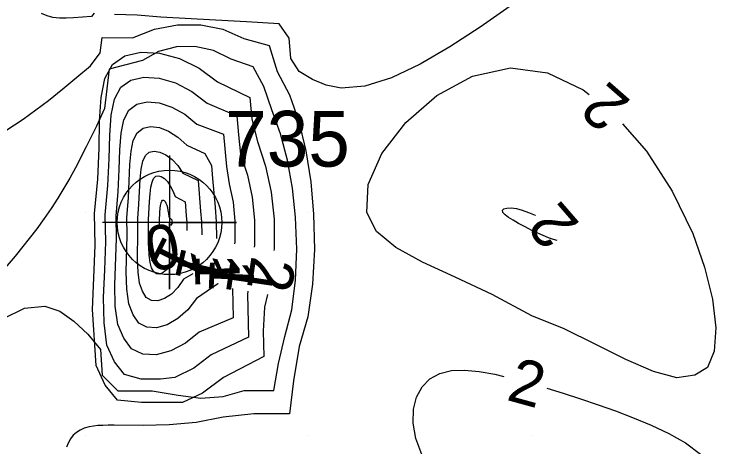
# Model space of a CAD drawing. Extents: x 2602990 to 2605851, y 618069 to 619180.
# Drawn here: x 2603836.82 to 2603869.34, y 618429.51 to 618448.87 of the extents above; entities that cross this region are included whole.
import ezdxf

# ---------------------------------------------------------------- set-up
doc = ezdxf.new("R2010")
doc.units = 0
for name, color, linetype in [('DTM Contours Major', 7, 'Continuous'), ('DTM Contours Major Text', 7, 'Continuous'), ('DTM Contours Minor', 7, 'Continuous'), ('DTM Contours Minor Text', 7, 'Continuous'), ('Exist DTM Breakline', 7, 'Continuous'), ('Exist DTM Crownline', 7, 'Continuous'), ('Exist DTM QL2 LIDAR Elevation Point', 7, 'Continuous'), ('Exist DTM Regular Point CELL', 7, 'Continuous'), ('Exist DTM Regular Point Cogo Number', 7, 'Continuous'), ('Exist Roads EOP', 7, 'Continuous')]:
    doc.layers.add(name, color=color, linetype=linetype)

# ---------------------------------------------------------------- blocks, each defined once
blk = doc.blocks.new('EXIST DTM REGULAR POINT')
at = {"layer": 'Exist DTM Regular Point CELL'}
blk.add_lwpolyline([(0, 0.06), (0, -0.06), (0, 0), (0.06, 0), (-0.06, 0)], dxfattribs=at)
blk.add_circle((0, 0), 0.04688, dxfattribs=at)

msp = doc.modelspace()

# ---------------------------------------------------------------- linework, layer by layer
at = {"layer": 'DTM Contours Major'}
for points in [[(2603836.023, 618443.427), (2603837.205, 618444.18), (2603838.338, 618445.015), (2603838.99, 618445.545), (2603839.617, 618446.071), (2603840.229, 618446.579), (2603840.66, 618447.159), (2603840.747, 618447.84), (2603842.104, 618447.832), (2603843.097, 618448.211), (2603844.128, 618448.406), (2603845.161, 618448.409), (2603846.159, 618448.209), (2603847.086, 618447.797), (2603848.224, 618447.485), (2603848.584, 618446.314), (2603849.132, 618445.275), (2603849.559, 618444.081), (2603849.875, 618442.767), (2603850.091, 618441.37), (2603850.216, 618439.925), (2603850.254, 618438.339), (2603850.174, 618436.789), (2603849.956, 618435.322), (2603849.578, 618433.988), (2603849.324, 618432.455), (2603849.142, 618430.971), (2603847.54, 618430.971), (2603846.163, 618430.829), (2603844.957, 618430.585), (2603843.741, 618430.475), (2603842.584, 618430.449), (2603841.281, 618430.462), (2603841.022, 618430.461), (2603840.781, 618430.455), (2603840.558, 618430.442), (2603840.352, 618430.421), (2603840.163, 618430.388), (2603839.947, 618430.328), (2603839.757, 618430.246), (2603839.59, 618430.14), (2603839.446, 618430.009), (2603839.323, 618429.85), (2603839.219, 618429.663), (2603839.146, 618429.483)], [(2603855.202, 618428.791), (2603854.802, 618429.866), (2603854.683, 618430.557), (2603854.696, 618431.18), (2603854.831, 618431.724), (2603855.079, 618432.179), (2603855.429, 618432.535), (2603855.872, 618432.78), (2603856.391, 618432.908), (2603856.981, 618432.934), (2603857.632, 618432.875), (2603858.334, 618432.748), (2603858.736, 618432.651)], [(2603860.664, 618432.12), (2603861.39, 618431.898), (2603862.173, 618431.646), (2603862.957, 618431.381), (2603863.735, 618431.102), (2603864.501, 618430.812), (2603865.334, 618430.47), (2603866.13, 618430.095), (2603866.873, 618429.668), (2603867.548, 618429.169)]]:
    msp.add_lwpolyline(points, dxfattribs=at)
at = {"layer": 'DTM Contours Minor'}
for points in [[(2603859.024, 618449.246), (2603857.677, 618448.31), (2603856.319, 618447.423), (2603854.985, 618446.647), (2603853.708, 618446.04), (2603852.519, 618445.661), (2603851.451, 618445.57), (2603850.782, 618445.702), (2603850.164, 618445.967), (2603849.568, 618446.326), (2603849.198, 618446.894), (2603849.121, 618447.809), (2603848.677, 618448.457), (2603847.216, 618448.544), (2603845.816, 618448.62), (2603843.38, 618448.761), (2603842.31, 618448.846), (2603841.298, 618448.877)], [(2603840.388, 618448.933), (2603840.272, 618448.791), (2603839.46, 618448.72), (2603839.134, 618448.706), (2603838.829, 618448.711), (2603838.544, 618448.744), (2603838.278, 618448.81), (2603838.03, 618448.917)], [(2603836.351, 618435.258), (2603837.273, 618435.711), (2603838.183, 618435.798), (2603838.85, 618435.57), (2603839.482, 618435.13), (2603840.108, 618434.547), (2603840.666, 618433.852), (2603840.741, 618432.707), (2603841.442, 618431.996), (2603842.979, 618432.003), (2603844.152, 618431.806), (2603845.172, 618431.673), (2603846.163, 618431.75), (2603847.107, 618432.017), (2603848.432, 618432.02), (2603848.647, 618433.234), (2603848.932, 618434.441), (2603849.238, 618435.637), (2603849.409, 618436.958), (2603849.46, 618438.356), (2603849.404, 618439.785), (2603849.268, 618441.086), (2603849.049, 618442.341), (2603848.742, 618443.522), (2603848.341, 618444.595), (2603847.983, 618445.644), (2603847.505, 618446.523), (2603846.522, 618446.877), (2603845.731, 618447.254), (2603844.903, 618447.433), (2603844.072, 618447.417), (2603843.277, 618447.209), (2603842.554, 618446.812), (2603841.064, 618446.424), (2603840.851, 618444.654), (2603840.486, 618443.871), (2603840.031, 618442.942), (2603839.55, 618441.998), (2603839.299, 618441.541), (2603839.034, 618441.087), (2603838.754, 618440.635), (2603838.459, 618440.181), (2603838.146, 618439.726), (2603837.815, 618439.268), (2603836.852, 618438.035), (2603835.78, 618436.793)], [(2603840.402, 618439.952), (2603840.55, 618441.488), (2603840.605, 618442.88), (2603840.634, 618444.11), (2603840.7, 618445.158), (2603840.872, 618446.005), (2603841.213, 618446.632), (2603841.761, 618447.02), (2603842.48, 618447.185), (2603843.314, 618447.14), (2603844.204, 618446.895), (2603845.092, 618446.462), (2603845.919, 618445.854), (2603847.368, 618445.155), (2603847.451, 618444.175), (2603847.706, 618443.183), (2603848.069, 618442.081), (2603848.315, 618440.912), (2603848.444, 618439.699), (2603848.45, 618438.358), (2603848.443, 618438.291)], [(2603860, 618435.37), (2603858.219, 618436.324), (2603856.561, 618437.099), (2603855.097, 618437.776), (2603853.9, 618438.432), (2603853.042, 618439.147), (2603852.595, 618440), (2603852.657, 618441.251), (2603853.28, 618442.647), (2603854.348, 618444.028), (2603855.74, 618445.236), (2603857.341, 618446.11), (2603859.031, 618446.49), (2603860.697, 618446.264), (2603862.294, 618445.495), (2603862.558, 618445.281)], [(2603840.887, 618439.895), (2603841.007, 618441.211), (2603841.056, 618442.405), (2603841.086, 618443.459), (2603841.149, 618444.356), (2603841.296, 618445.078), (2603841.581, 618445.611), (2603842.031, 618445.936), (2603842.62, 618446.07), (2603843.302, 618446.023), (2603844.031, 618445.805), (2603844.76, 618445.427), (2603845.445, 618444.901), (2603846.777, 618444.329), (2603846.848, 618443.476), (2603846.948, 618442.615), (2603847.258, 618441.676), (2603847.468, 618440.681), (2603847.574, 618439.651), (2603847.57, 618438.512), (2603847.562, 618438.442)], [(2603841.372, 618439.838), (2603841.466, 618440.934), (2603841.508, 618441.929), (2603841.539, 618442.806), (2603841.596, 618443.552), (2603841.719, 618444.151), (2603841.948, 618444.589), (2603842.304, 618444.854), (2603842.766, 618444.958), (2603843.299, 618444.91), (2603843.87, 618444.72), (2603844.443, 618444.399), (2603844.983, 618443.956), (2603846.184, 618443.505), (2603846.309, 618442.054), (2603846.44, 618441.276), (2603846.61, 618440.454), (2603846.693, 618439.604), (2603846.683, 618438.665), (2603846.673, 618438.591)], [(2603864.059, 618443.967), (2603865.123, 618442.74), (2603866.274, 618440.96), (2603867.197, 618439.049), (2603867.728, 618437.55), (2603868.08, 618436.117), (2603868.231, 618434.833), (2603868.165, 618433.781), (2603867.86, 618433.043), (2603867.298, 618432.702), (2603866.487, 618432.589), (2603865.439, 618432.863), (2603864.21, 618433.402), (2603862.856, 618434.081), (2603861.434, 618434.779), (2603860, 618435.37)], [(2603841.856, 618439.78), (2603841.926, 618440.657), (2603841.992, 618442.152), (2603842.043, 618442.746), (2603842.142, 618443.222), (2603842.316, 618443.568), (2603842.58, 618443.774), (2603842.918, 618443.849), (2603843.308, 618443.802), (2603843.725, 618443.643), (2603844.143, 618443.38), (2603844.54, 618443.021), (2603845.338, 618442.646), (2603845.641, 618442.109), (2603845.695, 618441.516), (2603845.803, 618440.242), (2603845.854, 618439.573), (2603845.869, 618438.844), (2603845.87, 618438.836)], [(2603842.341, 618439.723), (2603842.387, 618440.378), (2603842.445, 618441.495), (2603842.489, 618441.938), (2603842.563, 618442.292), (2603842.684, 618442.547), (2603842.859, 618442.695), (2603843.081, 618442.744), (2603843.335, 618442.702), (2603843.604, 618442.576), (2603843.875, 618442.372), (2603844.132, 618442.099), (2603844.361, 618441.768), (2603845.041, 618441.437), (2603845.157, 618440.058), (2603845.195, 618439.576), (2603845.209, 618438.993)], [(2603842.826, 618439.666), (2603842.874, 618440.49), (2603842.898, 618440.836), (2603842.931, 618441.128), (2603842.98, 618441.36), (2603843.051, 618441.526), (2603843.147, 618441.619), (2603843.264, 618441.646), (2603843.395, 618441.612), (2603843.532, 618441.523), (2603843.669, 618441.382), (2603843.8, 618441.197), (2603843.915, 618440.975), (2603844.016, 618440.72), (2603844.458, 618440.479), (2603844.515, 618439.868), (2603844.535, 618439.554), (2603844.545, 618439.191)], [(2603843.31, 618439.608), (2603843.333, 618440.007), (2603843.348, 618440.174), (2603843.367, 618440.315), (2603843.391, 618440.426), (2603843.419, 618440.505), (2603843.452, 618440.547), (2603843.488, 618440.557), (2603843.526, 618440.537), (2603843.564, 618440.49), (2603843.602, 618440.419), (2603843.637, 618440.326), (2603843.668, 618440.217), (2603843.694, 618440.092), (2603843.716, 618439.955), (2603843.732, 618439.809), (2603843.867, 618439.674), (2603843.882, 618439.522), (2603843.801, 618439.411)], [(2603860, 618439.187), (2603859.688, 618439.348), (2603859.402, 618439.502), (2603859.152, 618439.647), (2603858.946, 618439.78), (2603858.792, 618439.898), (2603858.7, 618440), (2603858.677, 618440.096), (2603858.739, 618440.163), (2603858.873, 618440.199), (2603859.065, 618440.203), (2603859.301, 618440.173), (2603859.567, 618440.107), (2603859.85, 618440.005), (2603860.138, 618439.875), (2603860.162, 618439.862)], [(2603848.148, 618436.316), (2603848.02, 618435.753), (2603847.952, 618434.675), (2603847.983, 618433.535), (2603846.183, 618432.597), (2603845.243, 618431.892), (2603844.35, 618431.48), (2603843.594, 618431.481), (2603842.505, 618431.473), (2603841.431, 618431.579), (2603840.888, 618432.255), (2603840.473, 618433.137), (2603840.313, 618435.646), (2603840.367, 618437.067), (2603840.432, 618438.539), (2603840.402, 618439.952)], [(2603847.273, 618436.464), (2603847.25, 618436.337), (2603847.301, 618434.408), (2603845.622, 618433.619), (2603844.848, 618433.016), (2603844.006, 618432.603), (2603843.361, 618432.533), (2603842.491, 618432.522), (2603841.746, 618432.734), (2603841.302, 618433.308), (2603840.96, 618434.055), (2603840.831, 618435.056), (2603840.808, 618436.184), (2603840.862, 618437.423), (2603840.911, 618438.684), (2603840.887, 618439.895)], [(2603846.586, 618436.597), (2603846.619, 618435.279), (2603845.085, 618434.633), (2603844.476, 618434.133), (2603843.82, 618433.789), (2603843.166, 618433.62), (2603842.565, 618433.647), (2603842.065, 618433.887), (2603841.717, 618434.362), (2603841.449, 618434.981), (2603841.334, 618435.796), (2603841.32, 618436.75), (2603841.39, 618438.83), (2603841.372, 618439.838)], [(2603845.92, 618436.837), (2603845.921, 618436.807), (2603844.968, 618436.14), (2603844.583, 618435.638), (2603844.137, 618435.242), (2603843.66, 618434.967), (2603843.187, 618434.831), (2603842.751, 618434.85), (2603842.388, 618435.039), (2603842.131, 618435.415), (2603841.935, 618435.907), (2603841.845, 618436.557), (2603841.828, 618437.316), (2603841.869, 618438.976), (2603841.856, 618439.78)], [(2603844.809, 618437.248), (2603844.387, 618437.003), (2603844.134, 618436.634), (2603843.845, 618436.341), (2603843.538, 618436.138), (2603843.234, 618436.037), (2603842.953, 618436.05), (2603842.717, 618436.19), (2603842.546, 618436.468), (2603842.416, 618436.834), (2603842.352, 618437.318), (2603842.333, 618437.884), (2603842.348, 618439.122), (2603842.341, 618439.723)], [(2603843.723, 618437.549), (2603843.634, 618437.434), (2603843.479, 618437.303), (2603843.324, 618437.237), (2603843.18, 618437.247), (2603843.055, 618437.339), (2603842.961, 618437.522), (2603842.89, 618437.763), (2603842.849, 618438.081), (2603842.832, 618438.454), (2603842.827, 618438.857), (2603842.826, 618439.666)], [(2603843.313, 618439.319), (2603843.31, 618439.417), (2603843.31, 618439.608)], [(2603861.132, 618438.74), (2603860.962, 618438.788), (2603860.743, 618438.867), (2603860.501, 618438.965), (2603860, 618439.187)]]:
    msp.add_lwpolyline(points, dxfattribs=at)
at = {"layer": 'Exist DTM Breakline'}
msp.add_spline([(2603855.563, 618358.479), (2603862.541, 618379.668), (2603863.479, 618393.143), (2603859.324, 618404.705), (2603850.242, 618413.937), (2603817.732, 618430.625), (2603801.671, 618450.879), (2603791.4, 618462.329), (2603774.148, 618477.183)], degree=3, dxfattribs=at)
at = {"layer": 'Exist DTM Crownline'}
msp.add_spline([(2603233.488, 618380.754), (2603285.185, 618400.095), (2603335.457, 618418.629), (2603390.812, 618439.069), (2603440.087, 618457.325), (2603493.996, 618477.231), (2603542.655, 618495.301), (2603600.808, 618516.867), (2603653.659, 618536.362), (2603706.222, 618555.742), (2603764.811, 618577.593), (2603823.52, 618599.847), (2603878.564, 618620.56), (2603937.951, 618643.078), (2603997.369, 618665.789), (2604036.209, 618680.665), (2604055.311, 618688.017)], degree=3, dxfattribs=at)
at = {"layer": 'Exist DTM QL2 LIDAR Elevation Point'}
for p, q in [((2603840, 618440), (2603840, 618440)), ((2603850, 618440), (2603850, 618440)), ((2603860, 618440), (2603860, 618440)), ((2603840, 618430), (2603840, 618430)), ((2603850, 618430), (2603850, 618430)), ((2603860, 618430), (2603860, 618430))]:
    msp.add_line(p, q, dxfattribs=at)
at = {"layer": 'Exist Roads EOP'}
for points in [[(2603230.17, 618389.98), (2603282.929, 618409.597), (2603332.773, 618427.868), (2603388.167, 618448.413), (2603437.203, 618466.721), (2603490.778, 618486.527), (2603539.039, 618504.558), (2603597.451, 618526.156), (2603651.053, 618545.972), (2603705.208, 618566.084), (2603762.02, 618587.183), (2603820.334, 618609.162), (2603876.341, 618629.99), (2603934.909, 618652.28), (2603996.409, 618675.568), (2604033.216, 618689.957), (2604052.01, 618697.199)], [(2604034.633, 618668.486), (2603984.89, 618650.123), (2603936.767, 618631.654), (2603888.195, 618613.335), (2603837.766, 618594.258), (2603782.918, 618573.705), (2603731.939, 618554.39), (2603671.126, 618532.171), (2603621.822, 618514.106), (2603561.545, 618491.877), (2603506.421, 618471.293), (2603452.163, 618451.33), (2603398.364, 618431.316), (2603341.431, 618410.355), (2603281.65, 618388.199), (2603223.033, 618366.475), (2603185.717, 618352.612)]]:
    msp.add_spline(points, degree=3, dxfattribs=at)

# ---------------------------------------------------------------- block references
at = {"layer": 'Exist DTM Regular Point CELL', "xscale": 50, "yscale": 50}
msp.add_blockref('EXIST DTM REGULAR POINT', (2603843.761, 618439.555), dxfattribs=at)

# ---------------------------------------------------------------- texts
at = {"layer": 'DTM Contours Major Text'}
msp.add_text('2', height=2, rotation=344.5886, dxfattribs=at).set_placement((2603858.808, 618431.608))
at = {"layer": 'DTM Contours Minor Text'}
for s, rotation, p in [('2', 138.8101, (2603864.484, 618444.972)), ('2', 130.8614, (2603862.185, 618439.481)), ('0', 190.7058, (2603843.993, 618439.57)), ('1', 243.4119, (2603843.542, 618439.061)), ('1', 257.0979, (2603844.334, 618438.524)), ('1', 271.4558, (2603844.887, 618438.126)), ('1', 267.4882, (2603845.583, 618437.956)), ('1', 261.6827, (2603846.503, 618437.905)), ('2', 261.5021, (2603847.446, 618438.091))]:
    msp.add_text(s, height=2, rotation=rotation, dxfattribs=at).set_placement(p)
at = {"layer": 'Exist DTM Regular Point Cogo Number'}
msp.add_text('735', height=2.5, dxfattribs=at).set_placement((2603846.261, 618442.055))

doc.saveas('drawing.dxf')
